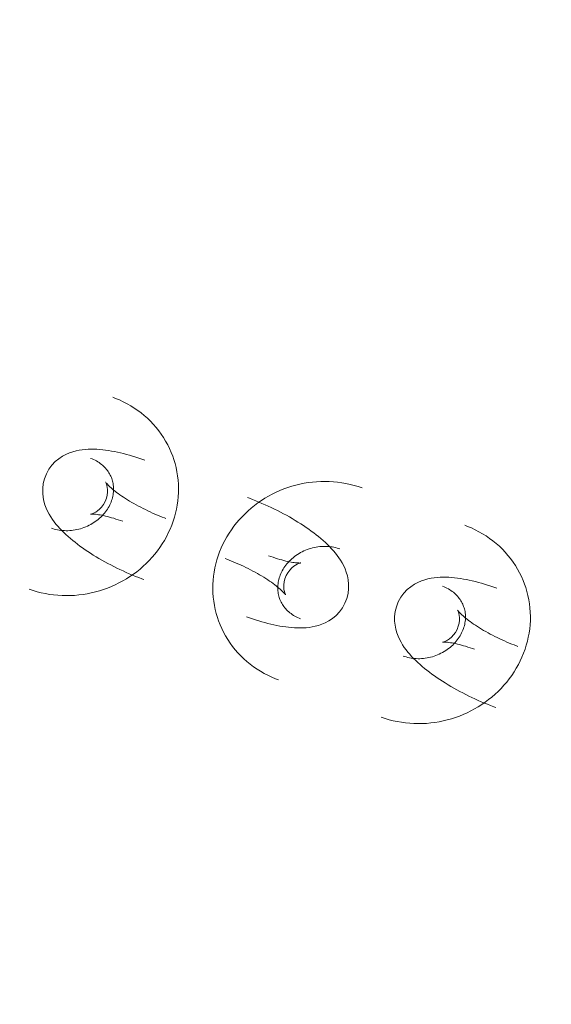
# Model space of a CAD drawing. Header units: millimetres. Extents: x -188930 to 271134, y -158090 to 283816.
# Tile 508 of 610: x 52154 to 52203, y 71541 to 71632. Entities that reach past the tile are written whole.
import ezdxf

# ---------------------------------------------------------------- set-up
doc = ezdxf.new("R2010")
doc.units = ezdxf.units.MM
doc.linetypes.add('AA_PRZERYWANA', pattern=[4, 3, -1])
doc.layers.add('A-DETL-1', color=5, linetype='AA_PRZERYWANA', lineweight=25)
doc.layers.add('I-FURN', color=30, linetype='Continuous', lineweight=9)

# ---------------------------------------------------------------- blocks, each defined once
blk = doc.blocks.new('LARSLAJ_hamak - LARSLAJ_hamak-V32-PZT-dwg')
at = {"layer": 'I-FURN', "flags": 128}
for points in [[(-3457.225, 62.291), (-3457.493, 62.011), (-3457.751, 61.721), (-3457.997, 61.421), (-3458.231, 61.112), (-3458.453, 60.793), (-3458.663, 60.466), (-3458.861, 60.132), (-3459.045, 59.79), (-3459.217, 59.441), (-3459.376, 59.086), (-3459.521, 58.725), (-3459.653, 58.359), (-3459.772, 57.988), (-3459.877, 57.613), (-3459.968, 57.235), (-3460.045, 56.853), (-3460.108, 56.469), (-3460.157, 56.082), (-3460.191, 55.694), (-3460.212, 55.305), (-3460.218, 54.916), (-3460.211, 54.527), (-3460.188, 54.138), (-3460.152, 53.75), (-3460.101, 53.364), (-3460.037, 52.98), (-3459.958, 52.599), (-3459.865, 52.222), (-3459.758, 51.848), (-3459.637, 51.479), (-3459.502, 51.114), (-3459.354, 50.755), (-3459.192, 50.402), (-3459.016, 50.056), (-3458.828, 49.717), (-3458.626, 49.386), (-3458.412, 49.062), (-3458.185, 48.748), (-3457.946, 48.443), (-3457.695, 48.148), (-3457.432, 47.863), (-3457.158, 47.59), (-3456.873, 47.328), (-3456.578, 47.077), (-3456.272, 46.84), (-3455.957, 46.615), (-3455.633, 46.404), (-3455.3, 46.206), (-3454.959, 46.024), (-3454.61, 45.855), (-3454.255, 45.702), (-3453.893, 45.565), (-3453.526, 45.443), (-3453.154, 45.337), (-3452.777, 45.248), (-3452.397, 45.175), (-3452.014, 45.119), (-3451.698, 45.086)], [(-3457.225, 62.291), (-3457.493, 62.011), (-3457.751, 61.721), (-3457.997, 61.421), (-3458.231, 61.112), (-3458.453, 60.793), (-3458.663, 60.466), (-3458.861, 60.132), (-3459.045, 59.79), (-3459.217, 59.441), (-3459.376, 59.086), (-3459.521, 58.725), (-3459.653, 58.359), (-3459.772, 57.988), (-3459.877, 57.613), (-3459.968, 57.235), (-3460.045, 56.853), (-3460.108, 56.469), (-3460.157, 56.082), (-3460.191, 55.694), (-3460.212, 55.305), (-3460.218, 54.916), (-3460.211, 54.527), (-3460.188, 54.138), (-3460.152, 53.75), (-3460.101, 53.364), (-3460.037, 52.98), (-3459.958, 52.599), (-3459.865, 52.222), (-3459.758, 51.848), (-3459.637, 51.479), (-3459.502, 51.114), (-3459.354, 50.755), (-3459.192, 50.402), (-3459.016, 50.056), (-3458.828, 49.717), (-3458.626, 49.386), (-3458.412, 49.062), (-3458.185, 48.748), (-3457.946, 48.443), (-3457.695, 48.148), (-3457.432, 47.863), (-3457.158, 47.59), (-3456.873, 47.328), (-3456.578, 47.077), (-3456.272, 46.84), (-3455.957, 46.615), (-3455.633, 46.404), (-3455.3, 46.206), (-3454.959, 46.024), (-3454.61, 45.855), (-3454.255, 45.702), (-3453.893, 45.565), (-3453.526, 45.443), (-3453.154, 45.337), (-3452.777, 45.248), (-3452.397, 45.175), (-3452.014, 45.119), (-3451.698, 45.086)], [(-3448.24, 56.354), (-3448.572, 56.702), (-3448.937, 56.997), (-3449.32, 57.234), (-3449.706, 57.414), (-3450.082, 57.544), (-3450.444, 57.632), (-3450.788, 57.684), (-3451.115, 57.71), (-3451.426, 57.713), (-3451.724, 57.698), (-3452.009, 57.668), (-3452.286, 57.627), (-3452.554, 57.575), (-3452.817, 57.513), (-3453.076, 57.443), (-3453.332, 57.365), (-3453.586, 57.279), (-3453.838, 57.186), (-3454.089, 57.086), (-3454.34, 56.98), (-3454.591, 56.868), (-3454.843, 56.748), (-3455.095, 56.623), (-3455.347, 56.492), (-3455.6, 56.355), (-3455.853, 56.213), (-3456.107, 56.064), (-3456.361, 55.911), (-3456.615, 55.752), (-3456.869, 55.588), (-3457.123, 55.42), (-3457.377, 55.246), (-3457.63, 55.069), (-3457.882, 54.886), (-3458.134, 54.7), (-3458.384, 54.51), (-3458.632, 54.317), (-3458.879, 54.12), (-3459.123, 53.919), (-3459.365, 53.716), (-3459.605, 53.51), (-3459.841, 53.302), (-3460.074, 53.091), (-3460.304, 52.878), (-3460.531, 52.663), (-3460.753, 52.446), (-3460.886, 52.314)], [(-3448.24, 56.354), (-3448.572, 56.702), (-3448.937, 56.997), (-3449.32, 57.234), (-3449.706, 57.414), (-3450.082, 57.544), (-3450.444, 57.632), (-3450.788, 57.684), (-3451.115, 57.71), (-3451.426, 57.713), (-3451.724, 57.698), (-3452.009, 57.668), (-3452.286, 57.627), (-3452.554, 57.575), (-3452.817, 57.513), (-3453.076, 57.443), (-3453.332, 57.365), (-3453.586, 57.279), (-3453.838, 57.186), (-3454.089, 57.086), (-3454.34, 56.98), (-3454.591, 56.868), (-3454.843, 56.748), (-3455.095, 56.623), (-3455.347, 56.492), (-3455.6, 56.355), (-3455.853, 56.213), (-3456.107, 56.064), (-3456.361, 55.911), (-3456.615, 55.752), (-3456.869, 55.588), (-3457.123, 55.42), (-3457.377, 55.246), (-3457.63, 55.069), (-3457.882, 54.886), (-3458.134, 54.7), (-3458.384, 54.51), (-3458.632, 54.317), (-3458.879, 54.12), (-3459.123, 53.919), (-3459.365, 53.716), (-3459.605, 53.51), (-3459.841, 53.302), (-3460.074, 53.091), (-3460.304, 52.878), (-3460.531, 52.663), (-3460.753, 52.446), (-3460.886, 52.314)], [(-3451.173, 51.063), (-3451.297, 51.076), (-3451.42, 51.095), (-3451.542, 51.12), (-3451.663, 51.149), (-3451.784, 51.185), (-3451.904, 51.226), (-3452.023, 51.272), (-3452.141, 51.324), (-3452.257, 51.381), (-3452.372, 51.444), (-3452.486, 51.512), (-3452.598, 51.586), (-3452.708, 51.666), (-3452.815, 51.751), (-3452.921, 51.842), (-3453.024, 51.938), (-3453.124, 52.04), (-3453.221, 52.147), (-3453.316, 52.259), (-3453.406, 52.376), (-3453.493, 52.499), (-3453.576, 52.626), (-3453.655, 52.758), (-3453.73, 52.894), (-3453.8, 53.035), (-3453.865, 53.18), (-3453.925, 53.328), (-3453.98, 53.48), (-3454.03, 53.636), (-3454.074, 53.794), (-3454.113, 53.955), (-3454.145, 54.118), (-3454.172, 54.283), (-3454.193, 54.45), (-3454.208, 54.619), (-3454.216, 54.788), (-3454.218, 54.958), (-3454.214, 55.128), (-3454.204, 55.298), (-3454.188, 55.468), (-3454.166, 55.637), (-3454.137, 55.804), (-3454.102, 55.97), (-3454.062, 56.135), (-3454.015, 56.297), (-3453.963, 56.456), (-3453.905, 56.613), (-3453.842, 56.767), (-3453.774, 56.917), (-3453.7, 57.063), (-3453.622, 57.206), (-3453.54, 57.344), (-3453.452, 57.477), (-3453.361, 57.606), (-3453.266, 57.73), (-3453.167, 57.849), (-3453.065, 57.963), (-3452.978, 58.052)], [(-3451.173, 51.063), (-3451.297, 51.076), (-3451.42, 51.095), (-3451.542, 51.12), (-3451.663, 51.149), (-3451.784, 51.185), (-3451.904, 51.226), (-3452.023, 51.272), (-3452.141, 51.324), (-3452.257, 51.381), (-3452.372, 51.444), (-3452.486, 51.512), (-3452.598, 51.586), (-3452.708, 51.666), (-3452.815, 51.751), (-3452.921, 51.842), (-3453.024, 51.938), (-3453.124, 52.04), (-3453.221, 52.147), (-3453.316, 52.259), (-3453.406, 52.376), (-3453.493, 52.499), (-3453.576, 52.626), (-3453.655, 52.758), (-3453.73, 52.894), (-3453.8, 53.035), (-3453.865, 53.18), (-3453.925, 53.328), (-3453.98, 53.48), (-3454.03, 53.636), (-3454.074, 53.794), (-3454.113, 53.955), (-3454.145, 54.118), (-3454.172, 54.283), (-3454.193, 54.45), (-3454.208, 54.619), (-3454.216, 54.788), (-3454.218, 54.958), (-3454.214, 55.128), (-3454.204, 55.298), (-3454.188, 55.468), (-3454.166, 55.637), (-3454.137, 55.804), (-3454.102, 55.97), (-3454.062, 56.135), (-3454.015, 56.297), (-3453.963, 56.456), (-3453.905, 56.613), (-3453.842, 56.767), (-3453.774, 56.917), (-3453.7, 57.063), (-3453.622, 57.206), (-3453.54, 57.344), (-3453.452, 57.477), (-3453.361, 57.606), (-3453.266, 57.73), (-3453.167, 57.849), (-3453.065, 57.963), (-3452.978, 58.052)], [(-3448.24, 56.354), (-3447.957, 55.965), (-3447.732, 55.553), (-3447.567, 55.134), (-3447.458, 54.722), (-3447.397, 54.329), (-3447.376, 53.957), (-3447.386, 53.609), (-3447.419, 53.282), (-3447.472, 52.976), (-3447.539, 52.686), (-3447.619, 52.41), (-3447.71, 52.146), (-3447.809, 51.891), (-3447.917, 51.643), (-3448.032, 51.401), (-3448.154, 51.163), (-3448.284, 50.929), (-3448.42, 50.697), (-3448.563, 50.468), (-3448.713, 50.24), (-3448.868, 50.013), (-3449.03, 49.787), (-3449.198, 49.561), (-3449.372, 49.336), (-3449.552, 49.112), (-3449.738, 48.888), (-3449.929, 48.665), (-3450.125, 48.443), (-3450.327, 48.221), (-3450.534, 48), (-3450.745, 47.78), (-3450.946, 47.576)], [(-3448.24, 56.354), (-3447.957, 55.965), (-3447.732, 55.553), (-3447.567, 55.134), (-3447.458, 54.722), (-3447.397, 54.329), (-3447.376, 53.957), (-3447.386, 53.609), (-3447.419, 53.282), (-3447.472, 52.976), (-3447.539, 52.686), (-3447.619, 52.41), (-3447.71, 52.146), (-3447.809, 51.891), (-3447.917, 51.643), (-3448.032, 51.401), (-3448.154, 51.163), (-3448.284, 50.929), (-3448.42, 50.697), (-3448.563, 50.468), (-3448.713, 50.24), (-3448.868, 50.013), (-3449.03, 49.787), (-3449.198, 49.561), (-3449.372, 49.336), (-3449.552, 49.112), (-3449.738, 48.888), (-3449.929, 48.665), (-3450.125, 48.443), (-3450.327, 48.221), (-3450.534, 48), (-3450.745, 47.78), (-3450.946, 47.576)], [(-3453.343, 54.21), (-3453.355, 54.179), (-3453.376, 54.132), (-3453.406, 54.069), (-3453.445, 53.993), (-3453.494, 53.906), (-3453.551, 53.807), (-3453.619, 53.699), (-3453.695, 53.583), (-3453.779, 53.46), (-3453.873, 53.329), (-3453.974, 53.193), (-3454.083, 53.052), (-3454.2, 52.906), (-3454.324, 52.757), (-3454.455, 52.604), (-3454.593, 52.448), (-3454.737, 52.289), (-3454.886, 52.129), (-3455.042, 51.968), (-3455.193, 51.814)], [(-3453.343, 54.21), (-3453.355, 54.179), (-3453.376, 54.132), (-3453.406, 54.069), (-3453.445, 53.993), (-3453.494, 53.906), (-3453.551, 53.807), (-3453.619, 53.699), (-3453.695, 53.583), (-3453.779, 53.46), (-3453.873, 53.329), (-3453.974, 53.193), (-3454.083, 53.052), (-3454.2, 52.906), (-3454.324, 52.757), (-3454.455, 52.604), (-3454.593, 52.448), (-3454.737, 52.289), (-3454.886, 52.129), (-3455.042, 51.968), (-3455.193, 51.814)], [(-3452.846, 52.509), (-3453.029, 52.761), (-3453.172, 53.023), (-3453.273, 53.277), (-3453.334, 53.51), (-3453.366, 53.713), (-3453.376, 53.88), (-3453.372, 54.011), (-3453.362, 54.107), (-3453.351, 54.172), (-3453.343, 54.209), (-3453.34, 54.22)], [(-3452.846, 52.509), (-3453.029, 52.761), (-3453.172, 53.023), (-3453.273, 53.277), (-3453.334, 53.51), (-3453.366, 53.713), (-3453.376, 53.88), (-3453.372, 54.011), (-3453.362, 54.107), (-3453.351, 54.172), (-3453.343, 54.209), (-3453.34, 54.22)], [(-3452.846, 52.509), (-3452.63, 52.283), (-3452.398, 52.095), (-3452.165, 51.951), (-3451.947, 51.849), (-3451.754, 51.782), (-3451.591, 51.742), (-3451.461, 51.722), (-3451.365, 51.715), (-3451.299, 51.714), (-3451.261, 51.716), (-3451.25, 51.717)], [(-3452.846, 52.509), (-3452.63, 52.283), (-3452.398, 52.095), (-3452.165, 51.951), (-3451.947, 51.849), (-3451.754, 51.782), (-3451.591, 51.742), (-3451.461, 51.722), (-3451.365, 51.715), (-3451.299, 51.714), (-3451.261, 51.716), (-3451.25, 51.717)], [(-3448.668, 52.042), (-3448.776, 51.938), (-3448.887, 51.84), (-3448.999, 51.748), (-3449.114, 51.661), (-3449.231, 51.58), (-3449.35, 51.505), (-3449.47, 51.436), (-3449.592, 51.372), (-3449.714, 51.314), (-3449.837, 51.263), (-3449.961, 51.217), (-3450.086, 51.176), (-3450.21, 51.142), (-3450.335, 51.113), (-3450.46, 51.09), (-3450.586, 51.072), (-3450.711, 51.06), (-3450.835, 51.053), (-3450.96, 51.052), (-3451.084, 51.056), (-3451.173, 51.063)], [(-3448.668, 52.042), (-3448.776, 51.938), (-3448.887, 51.84), (-3448.999, 51.748), (-3449.114, 51.661), (-3449.231, 51.58), (-3449.35, 51.505), (-3449.47, 51.436), (-3449.592, 51.372), (-3449.714, 51.314), (-3449.837, 51.263), (-3449.961, 51.217), (-3450.086, 51.176), (-3450.21, 51.142), (-3450.335, 51.113), (-3450.46, 51.09), (-3450.586, 51.072), (-3450.711, 51.06), (-3450.835, 51.053), (-3450.96, 51.052), (-3451.084, 51.056), (-3451.173, 51.063)], [(-3451.261, 51.715), (-3451.293, 51.709), (-3451.343, 51.697), (-3451.41, 51.679), (-3451.492, 51.654), (-3451.587, 51.622), (-3451.694, 51.582), (-3451.812, 51.535), (-3451.94, 51.481), (-3452.077, 51.42), (-3452.221, 51.351), (-3452.373, 51.276), (-3452.532, 51.194), (-3452.696, 51.105), (-3452.865, 51.009), (-3453.039, 50.908), (-3453.217, 50.8), (-3453.399, 50.687), (-3453.583, 50.568), (-3453.77, 50.444), (-3453.958, 50.316), (-3454.148, 50.182), (-3454.339, 50.045), (-3454.53, 49.903), (-3454.722, 49.758), (-3454.912, 49.609), (-3455.102, 49.457), (-3455.291, 49.303), (-3455.478, 49.146), (-3455.662, 48.987), (-3455.844, 48.827), (-3456.023, 48.665), (-3456.199, 48.502), (-3456.371, 48.339), (-3456.538, 48.176), (-3456.639, 48.076)], [(-3451.261, 51.715), (-3451.293, 51.709), (-3451.343, 51.697), (-3451.41, 51.679), (-3451.492, 51.654), (-3451.587, 51.622), (-3451.694, 51.582), (-3451.812, 51.535), (-3451.94, 51.481), (-3452.077, 51.42), (-3452.221, 51.351), (-3452.373, 51.276), (-3452.532, 51.194), (-3452.696, 51.105), (-3452.865, 51.009), (-3453.039, 50.908), (-3453.217, 50.8), (-3453.399, 50.687), (-3453.583, 50.568), (-3453.77, 50.444), (-3453.958, 50.316), (-3454.148, 50.182), (-3454.339, 50.045), (-3454.53, 49.903), (-3454.722, 49.758), (-3454.912, 49.609), (-3455.102, 49.457), (-3455.291, 49.303), (-3455.478, 49.146), (-3455.662, 48.987), (-3455.844, 48.827), (-3456.023, 48.665), (-3456.199, 48.502), (-3456.371, 48.339), (-3456.538, 48.176), (-3456.639, 48.076)], [(-3467.264, 47.661), (-3467.65, 47.687), (-3468.037, 47.695), (-3468.424, 47.687), (-3468.81, 47.661), (-3469.195, 47.619), (-3469.577, 47.56), (-3469.957, 47.485), (-3470.333, 47.393), (-3470.705, 47.286), (-3471.071, 47.162), (-3471.433, 47.023), (-3471.788, 46.869), (-3472.136, 46.7), (-3472.477, 46.517), (-3472.81, 46.319), (-3473.134, 46.108), (-3473.45, 45.884), (-3473.757, 45.647), (-3474.054, 45.398), (-3474.341, 45.138), (-3474.54, 44.943)], [(-3461.737, 30.456), (-3461.469, 30.736), (-3461.211, 31.026), (-3460.965, 31.326), (-3460.731, 31.635), (-3460.509, 31.954), (-3460.299, 32.28), (-3460.101, 32.615), (-3459.917, 32.957), (-3459.745, 33.306), (-3459.586, 33.661), (-3459.441, 34.022), (-3459.308, 34.388), (-3459.19, 34.758), (-3459.085, 35.133), (-3458.994, 35.512), (-3458.917, 35.894), (-3458.854, 36.278), (-3458.805, 36.665), (-3458.771, 37.053), (-3458.75, 37.442), (-3458.744, 37.831), (-3458.751, 38.22), (-3458.774, 38.609), (-3458.81, 38.997), (-3458.86, 39.383), (-3458.925, 39.766), (-3459.004, 40.147), (-3459.097, 40.525), (-3459.204, 40.899), (-3459.325, 41.268), (-3459.46, 41.633), (-3459.608, 41.992), (-3459.77, 42.344), (-3459.946, 42.691), (-3460.134, 43.03), (-3460.336, 43.361), (-3460.55, 43.684), (-3460.777, 43.999), (-3461.016, 44.304), (-3461.267, 44.599), (-3461.53, 44.883), (-3461.804, 45.157), (-3462.089, 45.419), (-3462.384, 45.67), (-3462.69, 45.907), (-3463.005, 46.132), (-3463.329, 46.343), (-3463.662, 46.54), (-3464.003, 46.723), (-3464.352, 46.891), (-3464.707, 47.045), (-3465.069, 47.182), (-3465.436, 47.304), (-3465.808, 47.41), (-3466.185, 47.499), (-3466.565, 47.572), (-3466.948, 47.628), (-3467.264, 47.661)], [(-3451.698, 45.086), (-3451.312, 45.06), (-3450.925, 45.052), (-3450.538, 45.06), (-3450.152, 45.086), (-3449.767, 45.128), (-3449.385, 45.187), (-3449.005, 45.262), (-3448.629, 45.354), (-3448.257, 45.461), (-3447.891, 45.585), (-3447.529, 45.724), (-3447.174, 45.878), (-3446.826, 46.047), (-3446.485, 46.23), (-3446.152, 46.428), (-3445.827, 46.639), (-3445.512, 46.863), (-3445.205, 47.099), (-3444.908, 47.348), (-3444.621, 47.609), (-3444.422, 47.804)], [(-3451.698, 45.086), (-3451.312, 45.06), (-3450.925, 45.052), (-3450.538, 45.06), (-3450.152, 45.086), (-3449.767, 45.128), (-3449.385, 45.187), (-3449.005, 45.262), (-3448.629, 45.354), (-3448.257, 45.461), (-3447.891, 45.585), (-3447.529, 45.724), (-3447.174, 45.878), (-3446.826, 46.047), (-3446.485, 46.23), (-3446.152, 46.428), (-3445.827, 46.639), (-3445.512, 46.863), (-3445.205, 47.099), (-3444.908, 47.348), (-3444.621, 47.609), (-3444.422, 47.804)], [(-3470.722, 36.393), (-3471.005, 36.782), (-3471.23, 37.194), (-3471.395, 37.613), (-3471.504, 38.025), (-3471.565, 38.418), (-3471.586, 38.79), (-3471.576, 39.138), (-3471.543, 39.464), (-3471.49, 39.771), (-3471.423, 40.061), (-3471.343, 40.337), (-3471.252, 40.601), (-3471.153, 40.856), (-3471.045, 41.104), (-3470.93, 41.346), (-3470.808, 41.584), (-3470.678, 41.818), (-3470.542, 42.05), (-3470.399, 42.279), (-3470.249, 42.507), (-3470.094, 42.734), (-3469.932, 42.96), (-3469.764, 43.186), (-3469.59, 43.41), (-3469.41, 43.635), (-3469.224, 43.859), (-3469.033, 44.082), (-3468.837, 44.304), (-3468.635, 44.526), (-3468.428, 44.747), (-3468.217, 44.967), (-3468.016, 45.171)], [(-3470.722, 36.393), (-3471.005, 36.782), (-3471.23, 37.194), (-3471.395, 37.613), (-3471.504, 38.025), (-3471.565, 38.418), (-3471.586, 38.79), (-3471.576, 39.138), (-3471.543, 39.464), (-3471.49, 39.771), (-3471.423, 40.061), (-3471.343, 40.337), (-3471.252, 40.601), (-3471.153, 40.856), (-3471.045, 41.104), (-3470.93, 41.346), (-3470.808, 41.584), (-3470.678, 41.818), (-3470.542, 42.05), (-3470.399, 42.279), (-3470.249, 42.507), (-3470.094, 42.734), (-3469.932, 42.96), (-3469.764, 43.186), (-3469.59, 43.41), (-3469.41, 43.635), (-3469.224, 43.859), (-3469.033, 44.082), (-3468.837, 44.304), (-3468.635, 44.526), (-3468.428, 44.747), (-3468.217, 44.967), (-3468.016, 45.171)], [(-3467.701, 41.032), (-3467.669, 41.038), (-3467.619, 41.05), (-3467.552, 41.068), (-3467.47, 41.093), (-3467.375, 41.125), (-3467.268, 41.165), (-3467.15, 41.211), (-3467.022, 41.266), (-3466.885, 41.327), (-3466.741, 41.395), (-3466.589, 41.471), (-3466.43, 41.553), (-3466.266, 41.642), (-3466.096, 41.738), (-3465.923, 41.839), (-3465.745, 41.947), (-3465.563, 42.06), (-3465.379, 42.179), (-3465.192, 42.303), (-3465.004, 42.431), (-3464.814, 42.565), (-3464.623, 42.702), (-3464.432, 42.844), (-3464.24, 42.989), (-3464.05, 43.138), (-3463.86, 43.29), (-3463.671, 43.444), (-3463.484, 43.601), (-3463.3, 43.76), (-3463.118, 43.92), (-3462.939, 44.082), (-3462.763, 44.244), (-3462.591, 44.407), (-3462.424, 44.571), (-3462.323, 44.671)], [(-3467.701, 41.032), (-3467.669, 41.038), (-3467.619, 41.05), (-3467.552, 41.068), (-3467.47, 41.093), (-3467.375, 41.125), (-3467.268, 41.165), (-3467.15, 41.211), (-3467.022, 41.266), (-3466.885, 41.327), (-3466.741, 41.395), (-3466.589, 41.471), (-3466.43, 41.553), (-3466.266, 41.642), (-3466.096, 41.738), (-3465.923, 41.839), (-3465.745, 41.947), (-3465.563, 42.06), (-3465.379, 42.179), (-3465.192, 42.303), (-3465.004, 42.431), (-3464.814, 42.565), (-3464.623, 42.702), (-3464.432, 42.844), (-3464.24, 42.989), (-3464.05, 43.138), (-3463.86, 43.29), (-3463.671, 43.444), (-3463.484, 43.601), (-3463.3, 43.76), (-3463.118, 43.92), (-3462.939, 44.082), (-3462.763, 44.244), (-3462.591, 44.407), (-3462.424, 44.571), (-3462.323, 44.671)], [(-3470.294, 40.705), (-3470.186, 40.808), (-3470.075, 40.907), (-3469.963, 40.999), (-3469.848, 41.086), (-3469.731, 41.167), (-3469.612, 41.242), (-3469.492, 41.311), (-3469.37, 41.375), (-3469.248, 41.432), (-3469.125, 41.484), (-3469.001, 41.53), (-3468.876, 41.57), (-3468.752, 41.605), (-3468.627, 41.634), (-3468.502, 41.657), (-3468.376, 41.675), (-3468.251, 41.687), (-3468.127, 41.694), (-3468.002, 41.695), (-3467.878, 41.691), (-3467.789, 41.684)], [(-3467.789, 41.684), (-3467.665, 41.671), (-3467.542, 41.652), (-3467.42, 41.627), (-3467.299, 41.597), (-3467.178, 41.562), (-3467.058, 41.521), (-3466.939, 41.475), (-3466.821, 41.423), (-3466.705, 41.366), (-3466.59, 41.303), (-3466.476, 41.235), (-3466.364, 41.161), (-3466.254, 41.081), (-3466.147, 40.996), (-3466.041, 40.905), (-3465.938, 40.809), (-3465.838, 40.707), (-3465.741, 40.6), (-3465.646, 40.488), (-3465.556, 40.371), (-3465.469, 40.248), (-3465.386, 40.121), (-3465.307, 39.989), (-3465.232, 39.853), (-3465.162, 39.712), (-3465.097, 39.567), (-3465.037, 39.419), (-3464.982, 39.267), (-3464.932, 39.111), (-3464.888, 38.953), (-3464.849, 38.792), (-3464.817, 38.629), (-3464.79, 38.464), (-3464.769, 38.297), (-3464.754, 38.128), (-3464.746, 37.959), (-3464.744, 37.789), (-3464.747, 37.619), (-3464.758, 37.449), (-3464.774, 37.279), (-3464.796, 37.11), (-3464.825, 36.943), (-3464.86, 36.776), (-3464.9, 36.612), (-3464.947, 36.45), (-3464.999, 36.29), (-3465.057, 36.134), (-3465.12, 35.98), (-3465.188, 35.83), (-3465.261, 35.684), (-3465.34, 35.541), (-3465.422, 35.403), (-3465.51, 35.269), (-3465.601, 35.14), (-3465.696, 35.016), (-3465.795, 34.897), (-3465.897, 34.784), (-3465.984, 34.694)], [(-3466.116, 40.238), (-3466.332, 40.464), (-3466.564, 40.651), (-3466.797, 40.796), (-3467.015, 40.898), (-3467.208, 40.965), (-3467.371, 41.005), (-3467.501, 41.025), (-3467.597, 41.032), (-3467.663, 41.033), (-3467.701, 41.031), (-3467.712, 41.03)], [(-3466.116, 40.238), (-3466.332, 40.464), (-3466.564, 40.651), (-3466.797, 40.796), (-3467.015, 40.898), (-3467.208, 40.965), (-3467.371, 41.005), (-3467.501, 41.025), (-3467.597, 41.032), (-3467.663, 41.033), (-3467.701, 41.031), (-3467.712, 41.03)], [(-3470.722, 36.393), (-3470.39, 36.045), (-3470.024, 35.75), (-3469.642, 35.513), (-3469.256, 35.332), (-3468.88, 35.203), (-3468.518, 35.115), (-3468.173, 35.062), (-3467.846, 35.037), (-3467.535, 35.034), (-3467.238, 35.049), (-3466.953, 35.078), (-3466.676, 35.12), (-3466.408, 35.172), (-3466.145, 35.234), (-3465.886, 35.304), (-3465.63, 35.382), (-3465.376, 35.468), (-3465.124, 35.561), (-3464.873, 35.66), (-3464.622, 35.767), (-3464.371, 35.879), (-3464.119, 35.998), (-3463.867, 36.123), (-3463.615, 36.255), (-3463.362, 36.392), (-3463.109, 36.534), (-3462.855, 36.682), (-3462.601, 36.836), (-3462.347, 36.995), (-3462.093, 37.159), (-3461.839, 37.327), (-3461.585, 37.501), (-3461.332, 37.678), (-3461.079, 37.86), (-3460.828, 38.047), (-3460.578, 38.237), (-3460.33, 38.43), (-3460.083, 38.627), (-3459.839, 38.828), (-3459.597, 39.031), (-3459.357, 39.237), (-3459.121, 39.445), (-3458.887, 39.656), (-3458.658, 39.869), (-3458.431, 40.084), (-3458.209, 40.3), (-3458.076, 40.433)], [(-3470.722, 36.393), (-3470.39, 36.045), (-3470.024, 35.75), (-3469.642, 35.513), (-3469.256, 35.332), (-3468.88, 35.203), (-3468.518, 35.115), (-3468.173, 35.062), (-3467.846, 35.037), (-3467.535, 35.034), (-3467.238, 35.049), (-3466.953, 35.078), (-3466.676, 35.12), (-3466.408, 35.172), (-3466.145, 35.234), (-3465.886, 35.304), (-3465.63, 35.382), (-3465.376, 35.468), (-3465.124, 35.561), (-3464.873, 35.66), (-3464.622, 35.767), (-3464.371, 35.879), (-3464.119, 35.998), (-3463.867, 36.123), (-3463.615, 36.255), (-3463.362, 36.392), (-3463.109, 36.534), (-3462.855, 36.682), (-3462.601, 36.836), (-3462.347, 36.995), (-3462.093, 37.159), (-3461.839, 37.327), (-3461.585, 37.501), (-3461.332, 37.678), (-3461.079, 37.86), (-3460.828, 38.047), (-3460.578, 38.237), (-3460.33, 38.43), (-3460.083, 38.627), (-3459.839, 38.828), (-3459.597, 39.031), (-3459.357, 39.237), (-3459.121, 39.445), (-3458.887, 39.656), (-3458.658, 39.869), (-3458.431, 40.084), (-3458.209, 40.3), (-3458.076, 40.433)], [(-3466.116, 40.238), (-3465.933, 39.986), (-3465.79, 39.724), (-3465.689, 39.469), (-3465.628, 39.236), (-3465.596, 39.034), (-3465.586, 38.867), (-3465.59, 38.736), (-3465.6, 38.639), (-3465.611, 38.574), (-3465.619, 38.538), (-3465.622, 38.527)], [(-3466.116, 40.238), (-3465.933, 39.986), (-3465.79, 39.724), (-3465.689, 39.469), (-3465.628, 39.236), (-3465.596, 39.034), (-3465.586, 38.867), (-3465.59, 38.736), (-3465.6, 38.639), (-3465.611, 38.574), (-3465.619, 38.538), (-3465.622, 38.527)], [(-3465.619, 38.537), (-3465.607, 38.567), (-3465.586, 38.615), (-3465.556, 38.677), (-3465.517, 38.753), (-3465.468, 38.841), (-3465.41, 38.94), (-3465.343, 39.048), (-3465.267, 39.164), (-3465.183, 39.287), (-3465.089, 39.417), (-3464.988, 39.554), (-3464.879, 39.695), (-3464.762, 39.841), (-3464.638, 39.99), (-3464.507, 40.143), (-3464.369, 40.299), (-3464.225, 40.457), (-3464.075, 40.618), (-3463.92, 40.779), (-3463.769, 40.932)], [(-3465.619, 38.537), (-3465.607, 38.567), (-3465.586, 38.615), (-3465.556, 38.677), (-3465.517, 38.753), (-3465.468, 38.841), (-3465.41, 38.94), (-3465.343, 39.048), (-3465.267, 39.164), (-3465.183, 39.287), (-3465.089, 39.417), (-3464.988, 39.554), (-3464.879, 39.695), (-3464.762, 39.841), (-3464.638, 39.99), (-3464.507, 40.143), (-3464.369, 40.299), (-3464.225, 40.457), (-3464.075, 40.618), (-3463.92, 40.779), (-3463.769, 40.932)], [(-3481.67, 37.8), (-3481.939, 37.52), (-3482.196, 37.23), (-3482.442, 36.93), (-3482.676, 36.621), (-3482.898, 36.302), (-3483.108, 35.975), (-3483.306, 35.641), (-3483.49, 35.299), (-3483.662, 34.95), (-3483.821, 34.595), (-3483.967, 34.234), (-3484.099, 33.868), (-3484.217, 33.497), (-3484.322, 33.122), (-3484.413, 32.744), (-3484.49, 32.362), (-3484.553, 31.978), (-3484.602, 31.591), (-3484.637, 31.203), (-3484.657, 30.814), (-3484.664, 30.425), (-3484.656, 30.036), (-3484.634, 29.647), (-3484.597, 29.259), (-3484.547, 28.873), (-3484.482, 28.489), (-3484.403, 28.108), (-3484.31, 27.731), (-3484.203, 27.357), (-3484.082, 26.988), (-3483.947, 26.623), (-3483.799, 26.264), (-3483.637, 25.911), (-3483.461, 25.565), (-3483.273, 25.226), (-3483.071, 24.895), (-3482.857, 24.571), (-3482.63, 24.257), (-3482.391, 23.952), (-3482.14, 23.657), (-3481.877, 23.372), (-3481.603, 23.099), (-3481.319, 22.837), (-3481.023, 22.586), (-3480.718, 22.349), (-3480.402, 22.124), (-3480.078, 21.913), (-3479.745, 21.715), (-3479.404, 21.533), (-3479.056, 21.364), (-3478.7, 21.211), (-3478.338, 21.074), (-3477.971, 20.952), (-3477.599, 20.846), (-3477.222, 20.757), (-3476.842, 20.684), (-3476.459, 20.628), (-3476.143, 20.595)], [(-3472.685, 31.863), (-3473.017, 32.211), (-3473.383, 32.506), (-3473.766, 32.743), (-3474.151, 32.923), (-3474.527, 33.053), (-3474.889, 33.141), (-3475.234, 33.193), (-3475.561, 33.219), (-3475.872, 33.222), (-3476.169, 33.207), (-3476.454, 33.177), (-3476.731, 33.136), (-3476.999, 33.084), (-3477.263, 33.022), (-3477.521, 32.952), (-3477.777, 32.874), (-3478.031, 32.788), (-3478.283, 32.695), (-3478.534, 32.595), (-3478.785, 32.489), (-3479.036, 32.376), (-3479.288, 32.257), (-3479.54, 32.132), (-3479.792, 32.001), (-3480.045, 31.864), (-3480.298, 31.722), (-3480.552, 31.573), (-3480.806, 31.42), (-3481.06, 31.261), (-3481.314, 31.097), (-3481.568, 30.929), (-3481.822, 30.755), (-3482.075, 30.577), (-3482.328, 30.395), (-3482.579, 30.209), (-3482.829, 30.019), (-3483.077, 29.826), (-3483.324, 29.629), (-3483.568, 29.428), (-3483.81, 29.225), (-3484.05, 29.019), (-3484.286, 28.811), (-3484.52, 28.6), (-3484.75, 28.387), (-3484.976, 28.172), (-3485.198, 27.955), (-3485.331, 27.823)], [(-3475.618, 26.572), (-3475.742, 26.585), (-3475.865, 26.604), (-3475.987, 26.629), (-3476.108, 26.658), (-3476.229, 26.694), (-3476.349, 26.735), (-3476.468, 26.781), (-3476.586, 26.833), (-3476.702, 26.89), (-3476.817, 26.953), (-3476.931, 27.021), (-3477.043, 27.095), (-3477.153, 27.175), (-3477.26, 27.26), (-3477.366, 27.351), (-3477.469, 27.447), (-3477.569, 27.549), (-3477.667, 27.656), (-3477.761, 27.768), (-3477.851, 27.885), (-3477.938, 28.008), (-3478.021, 28.135), (-3478.1, 28.267), (-3478.175, 28.403), (-3478.245, 28.544), (-3478.31, 28.689), (-3478.37, 28.837), (-3478.425, 28.989), (-3478.475, 29.145), (-3478.519, 29.303), (-3478.558, 29.464), (-3478.59, 29.627), (-3478.617, 29.792), (-3478.638, 29.959), (-3478.653, 30.128), (-3478.661, 30.297), (-3478.663, 30.467), (-3478.66, 30.637), (-3478.649, 30.807), (-3478.633, 30.977), (-3478.611, 31.146), (-3478.582, 31.313), (-3478.547, 31.479), (-3478.507, 31.644), (-3478.46, 31.806), (-3478.408, 31.965), (-3478.35, 32.122), (-3478.287, 32.276), (-3478.219, 32.426), (-3478.146, 32.572), (-3478.067, 32.715), (-3477.985, 32.853), (-3477.897, 32.986), (-3477.806, 33.115), (-3477.711, 33.239), (-3477.612, 33.358), (-3477.51, 33.472), (-3477.423, 33.561)], [(-3472.685, 31.863), (-3472.402, 31.474), (-3472.177, 31.062), (-3472.012, 30.643), (-3471.903, 30.231), (-3471.843, 29.837), (-3471.821, 29.466), (-3471.831, 29.118), (-3471.864, 28.791), (-3471.917, 28.485), (-3471.985, 28.195), (-3472.064, 27.919), (-3472.155, 27.655), (-3472.254, 27.4), (-3472.362, 27.152), (-3472.477, 26.91), (-3472.6, 26.672), (-3472.729, 26.438), (-3472.865, 26.206), (-3473.008, 25.977), (-3473.158, 25.749), (-3473.313, 25.522), (-3473.475, 25.296), (-3473.643, 25.07), (-3473.818, 24.845), (-3473.997, 24.621), (-3474.183, 24.397), (-3474.374, 24.174), (-3474.571, 23.952), (-3474.772, 23.73), (-3474.979, 23.509), (-3475.19, 23.289), (-3475.391, 23.085)], [(-3477.789, 29.719), (-3477.8, 29.688), (-3477.821, 29.641), (-3477.851, 29.578), (-3477.89, 29.502), (-3477.939, 29.415), (-3477.997, 29.316), (-3478.064, 29.208), (-3478.14, 29.092), (-3478.225, 28.969), (-3478.318, 28.838), (-3478.419, 28.702), (-3478.529, 28.561), (-3478.645, 28.415), (-3478.769, 28.266), (-3478.901, 28.113), (-3479.038, 27.957), (-3479.182, 27.798), (-3479.332, 27.638), (-3479.487, 27.477), (-3479.638, 27.323)], [(-3477.291, 28.018), (-3477.474, 28.27), (-3477.617, 28.532), (-3477.718, 28.786), (-3477.78, 29.019), (-3477.811, 29.222), (-3477.821, 29.389), (-3477.817, 29.52), (-3477.807, 29.616), (-3477.796, 29.681), (-3477.788, 29.718), (-3477.785, 29.729)], [(-3477.291, 28.018), (-3477.075, 27.792), (-3476.843, 27.604), (-3476.61, 27.46), (-3476.392, 27.358), (-3476.199, 27.291), (-3476.036, 27.251), (-3475.907, 27.231), (-3475.81, 27.224), (-3475.744, 27.223), (-3475.706, 27.225), (-3475.695, 27.226)], [(-3473.113, 27.551), (-3473.221, 27.447), (-3473.332, 27.349), (-3473.445, 27.257), (-3473.56, 27.17), (-3473.677, 27.089), (-3473.795, 27.014), (-3473.915, 26.945), (-3474.037, 26.881), (-3474.159, 26.823), (-3474.282, 26.772), (-3474.406, 26.726), (-3474.531, 26.685), (-3474.655, 26.651), (-3474.78, 26.622), (-3474.906, 26.599), (-3475.031, 26.581), (-3475.156, 26.569), (-3475.281, 26.562), (-3475.405, 26.561), (-3475.529, 26.565), (-3475.618, 26.572)], [(-3475.706, 27.224), (-3475.738, 27.218), (-3475.788, 27.206), (-3475.855, 27.188), (-3475.937, 27.163), (-3476.032, 27.131), (-3476.139, 27.091), (-3476.257, 27.044), (-3476.385, 26.99), (-3476.522, 26.929), (-3476.666, 26.86), (-3476.818, 26.785), (-3476.977, 26.703), (-3477.141, 26.614), (-3477.311, 26.518), (-3477.485, 26.417), (-3477.663, 26.309), (-3477.844, 26.196), (-3478.028, 26.077), (-3478.215, 25.953), (-3478.403, 25.825), (-3478.593, 25.691), (-3478.784, 25.554), (-3478.975, 25.412), (-3479.167, 25.267), (-3479.357, 25.118), (-3479.547, 24.966), (-3479.736, 24.812), (-3479.923, 24.655), (-3480.107, 24.496), (-3480.289, 24.336), (-3480.468, 24.174), (-3480.644, 24.011), (-3480.816, 23.848), (-3480.983, 23.685), (-3481.084, 23.585)], [(-3476.143, 20.595), (-3475.757, 20.569), (-3475.37, 20.561), (-3474.983, 20.569), (-3474.597, 20.595), (-3474.212, 20.637), (-3473.83, 20.696), (-3473.45, 20.771), (-3473.074, 20.863), (-3472.703, 20.97), (-3472.336, 21.094), (-3471.975, 21.233), (-3471.62, 21.387), (-3471.271, 21.556), (-3470.93, 21.739), (-3470.597, 21.937), (-3470.273, 22.148), (-3469.957, 22.372), (-3469.65, 22.608), (-3469.353, 22.857), (-3469.067, 23.118), (-3468.867, 23.313)]]:
    blk.add_lwpolyline(points, dxfattribs=at)

msp = doc.modelspace()

# ---------------------------------------------------------------- linework, layer by layer
at = {"layer": 'A-DETL-1'}
msp.add_arc((41477.345, 67739.671), 13801.495, 353.4957032, 77.1828573, dxfattribs=at)

# ---------------------------------------------------------------- block references
at = {"layer": 'I-FURN', "rotation": 114.9659055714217}
msp.add_blockref('LARSLAJ_hamak - LARSLAJ_hamak-V32-PZT-dwg', (50752.094, 74740.314), dxfattribs=at)

doc.saveas('drawing.dxf')
